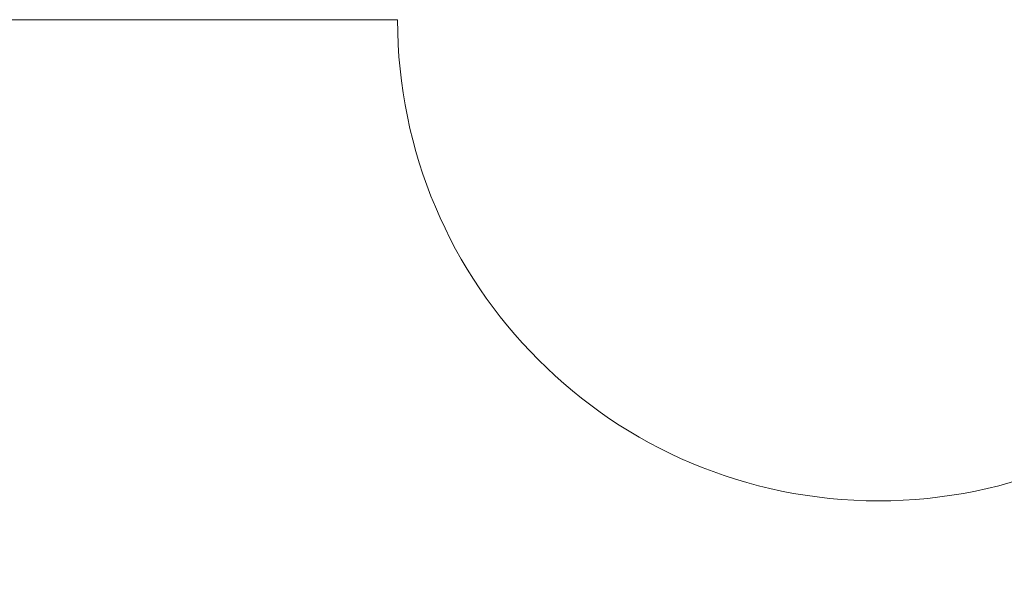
# Model space of a CAD drawing. Header units: millimetres. Extents: x -811 to 1340, y -192 to 870.
# Tile 527 of 656: x 681 to 701, y 252 to 264. Entities that reach past the tile are written whole.
import ezdxf

# ---------------------------------------------------------------- set-up
doc = ezdxf.new("R2010")
doc.units = ezdxf.units.MM
doc.header["$MEASUREMENT"] = 0
doc.layers.add('layer 1', color=7, linetype='Continuous')

msp = doc.modelspace()

# ---------------------------------------------------------------- linework, layer by layer
at = {"layer": 'layer 1', "color": 250, "lineweight": 9}
msp.add_open_spline([(728.8618, 229.1878), (728.8618, 229.1878), (728.8618, 214.0378), (728.8618, 214.0378), (728.8618, 214.0378), (728.8618, 214.0378), (708.8618, 214.0378), (708.8618, 214.0378), (708.8618, 214.0378), (708.8618, 214.0378), (708.8618, 217.0378), (708.8618, 217.0378), (708.8618, 217.0378), (708.8618, 217.0378), (688.8618, 217.0378), (688.8618, 217.0378), (688.8618, 217.0378), (688.8618, 217.0378), (688.8618, 214.0378), (688.8618, 214.0378), (688.8618, 214.0378), (688.8618, 214.0378), (668.8618, 214.0378), (668.8618, 214.0378), (668.8618, 214.0378), (668.8618, 214.0378), (668.8618, 229.1878), (668.8618, 229.1878), (668.8618, 229.1878), (668.8618, 229.1878), (671.8618, 229.1878), (671.8618, 229.1878), (671.8618, 229.1878), (671.8618, 229.1878), (671.8618, 248.8878), (671.8618, 248.8878), (671.8618, 248.8878), (671.8618, 248.8878), (668.8618, 248.8878), (668.8618, 248.8878), (668.8618, 248.8878), (668.8618, 248.8878), (668.8618, 264.0378), (668.8618, 264.0378), (668.8618, 264.0378), (668.8618, 264.0378), (688.8617, 264.0378), (688.8617, 264.0378), (688.8617, 264.0378), (688.8617, 258.5159), (693.3399, 254.0378), (698.8617, 254.0378), (698.8617, 254.0378), (704.3835, 254.0378), (708.8617, 258.5159), (708.8617, 264.0378), (708.8617, 264.0378), (708.8617, 264.0378), (728.8618, 264.0378), (728.8618, 264.0378), (728.8618, 264.0378), (728.8618, 264.0378), (728.8618, 248.8878), (728.8618, 248.8878), (728.8618, 248.8878), (728.8618, 248.8878), (725.8618, 248.8878), (725.8618, 248.8878), (725.8618, 248.8878), (725.8618, 248.8878), (725.8618, 229.1878), (725.8618, 229.1878), (725.8618, 229.1878), (725.8618, 229.1878), (728.8618, 229.1878), (728.8618, 229.1878)], degree=3, knots=[0, 0, 0, 0, 0.05, 0.05, 0.05, 0.05, 0.1, 0.1, 0.1, 0.1, 0.15, 0.15, 0.15, 0.15, 0.2, 0.2, 0.2, 0.2, 0.25, 0.25, 0.25, 0.25, 0.3, 0.3, 0.3, 0.3, 0.35, 0.35, 0.35, 0.35, 0.4, 0.4, 0.4, 0.4, 0.45, 0.45, 0.45, 0.45, 0.5, 0.5, 0.5, 0.5, 0.55, 0.55, 0.55, 0.55, 0.6, 0.6, 0.6, 0.6, 0.65, 0.65, 0.65, 0.65, 0.7, 0.7, 0.7, 0.7, 0.75, 0.75, 0.75, 0.75, 0.8, 0.8, 0.8, 0.8, 0.85, 0.85, 0.85, 0.85, 0.9, 0.9, 0.9, 0.9, 1, 1, 1, 1], dxfattribs=at)

doc.saveas('drawing.dxf')
